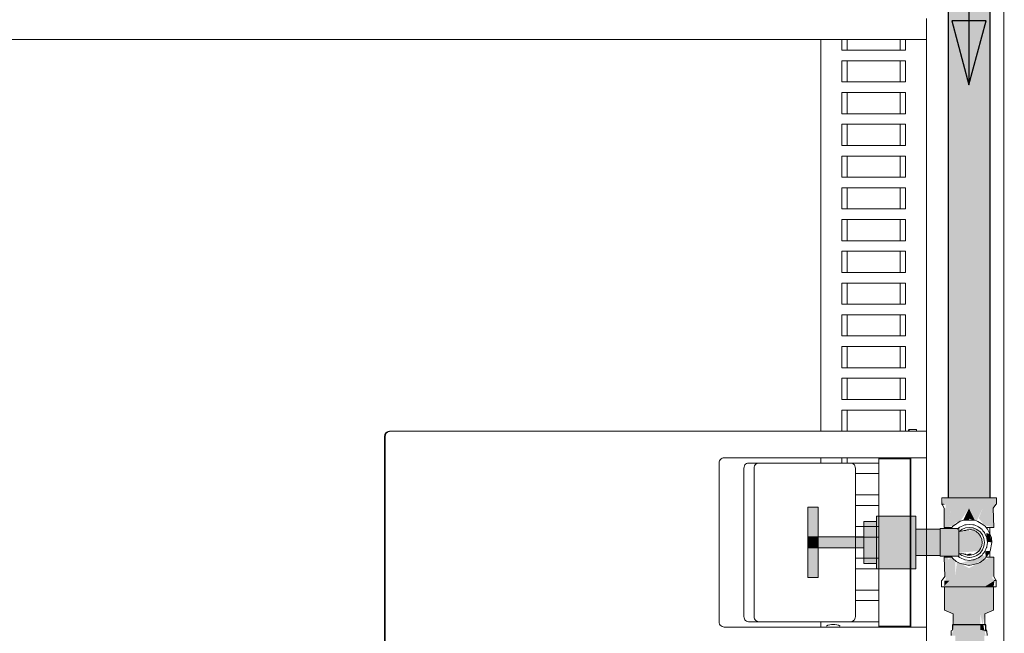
# Model space of a CAD drawing. Header units: millimetres. Extents: x 567 to 934, y -1 to 364.
# Tile 1028 of 1056: x 755.56 to 757.42, y 234.89 to 236.05. Entities that reach past the tile are written whole.
import ezdxf

# ---------------------------------------------------------------- set-up
doc = ezdxf.new("R2010")
doc.units = ezdxf.units.MM
doc.header["$MEASUREMENT"] = 0
doc.linetypes.add('HIDDEN2', pattern=[0.47625, 0.3175, -0.15875])
for name, color, linetype, lineweight in [('AF-Condutos', 140, 'Continuous', 25), ('AF-Conexões', 152, 'Continuous', 18), ('AF-Peça de utilização', 152, 'Continuous', 18), ('AF-Registro', 253, 'Continuous', 18), ('AF-Sentido conduto', 140, 'Continuous', 30), ('DI-Detalhes', 1, 'HIDDEN2', 9)]:
    doc.layers.add(name, color=color, linetype=linetype, lineweight=lineweight)
doc.layers.add('ARQ FINA', color=8, linetype='Continuous')

msp = doc.modelspace()

# ---------------------------------------------------------------- hatches: boundary and pattern name
at = {"layer": 'AF-Condutos', "linetype": 'Continuous'}
for points in [[(757.3173, 235.1457), (757.3242, 235.1457), (757.324, 236.904), (757.3173, 236.904)], [(757.3173, 236.904), (757.3173, 235.1457), (757.3173, 235.1457)], [(757.3242, 235.1457), (757.3366, 235.1457), (757.3364, 236.904), (757.324, 236.904)], [(757.3366, 235.1457), (757.3524, 235.1457), (757.3522, 236.904), (757.3364, 236.904)], [(757.383, 236.904), (757.3522, 236.904), (757.3524, 235.1457), (757.3831, 235.1457)], [(757.3928, 236.904), (757.383, 236.904), (757.3831, 235.1457), (757.3929, 235.1457)], [(757.3963, 236.904), (757.3928, 236.904), (757.3929, 235.1457), (757.3964, 235.1457)], [(757.3964, 235.1457), (757.3964, 236.904), (757.3963, 236.904)], [(757.3262, 233.526), (757.3262, 234.9056), (757.3251, 233.1725)], [(757.3262, 234.9056), (757.3304, 234.8856), (757.3305, 233.1925), (757.3779, 233.1925), (757.3855, 234.8856), (757.3778, 234.8856), (757.3778, 234.9056)], [(757.3855, 234.8949), (757.3834, 234.9056), (757.3778, 234.9056), (757.3778, 234.8963)], [(757.3866, 233.7788), (757.3866, 234.9056), (757.3856, 233.1725)]]:
    msp.add_hatch(color=151, dxfattribs=at).paths.add_polyline_path(points)
at = {"layer": 'AF-Conexões', "linetype": 'Continuous'}
for points in [[(757.3082, 235.1457), (757.3053, 235.1337), (757.3125, 235.133), (757.3098, 235.0896), (757.315, 235.0896), (757.3232, 235.1257), (757.3292, 235.0981), (757.3399, 235.1014), (757.3562, 235.1257), (757.3671, 235.1038), (757.372, 235.1038), (757.3821, 235.1257), (757.3819, 235.0953), (757.403, 235.0896), (757.3998, 235.1228), (757.407, 235.133), (757.4085, 235.1457)], [(757.3133, 235.1261), (757.3098, 235.1259), (757.3098, 235.0896)], [(757.315, 235.0896), (757.3299, 235.0947), (757.3234, 235.1261)], [(757.3457, 235.1038), (757.3563, 235.1038), (757.3562, 235.1257)], [(757.3674, 235.103), (757.3564, 235.1257), (757.3564, 235.1063)], [(757.3819, 235.0986), (757.3821, 235.1257), (757.3746, 235.1069)], [(757.4021, 235.1261), (757.3994, 235.1261), (757.403, 235.0896)], [(757.3955, 235.0776), (757.3888, 235.079), (757.3909, 235.0628), (757.3995, 235.0615)], [(757.3399, 235.0217), (757.3676, 235.0207), (757.3869, 235.031), (757.3854, 235.0368)], [(757.3868, 235.0448), (757.3883, 235.0335), (757.3955, 235.0453)], [(757.3195, 234.9894), (757.3082, 234.9773), (757.3853, 234.9773), (757.4027, 234.9894), (757.3994, 234.997), (757.403, 235.0335), (757.3978, 235.0335), (757.3893, 234.997), (757.3836, 235.0248), (757.3802, 235.0256), (757.3564, 235.0129), (757.3337, 235.025), (757.3305, 234.997), (757.3154, 235.0335), (757.3098, 235.0335), (757.3126, 234.99)], [(757.3098, 235.0335), (757.3107, 234.997), (757.3133, 234.997)], [(757.323, 235.0335), (757.3173, 235.0289), (757.3305, 234.997), (757.3308, 235.0237)], [(757.3978, 235.0335), (757.3831, 235.0272), (757.3893, 234.997)], [(757.3994, 234.997), (757.403, 234.9971), (757.403, 235.0335)], [(757.3099, 234.9892), (757.3099, 234.9791), (757.3194, 234.9892)], [(757.4045, 234.9894), (757.3853, 234.9773), (757.4027, 234.9773)], [(757.3866, 234.9266), (757.4029, 234.9332), (757.4027, 234.9773), (757.3099, 234.9773), (757.3099, 234.9332), (757.3262, 234.9274), (757.3285, 234.9056), (757.3777, 234.9056), (757.3777, 234.9266), (757.3819, 234.9056)], [(757.323, 234.8856), (757.3878, 234.8856), (757.3843, 234.9002), (757.3285, 234.9002)]]:
    msp.add_hatch(color=161, dxfattribs=at).paths.add_polyline_path(points)
at = {"layer": 'AF-Peça de utilização', "linetype": 'Continuous'}
for points in [[(757.3374, 235.0877), (757.3017, 235.0877), (757.3017, 235.0547), (757.3173, 235.0547), (757.3243, 235.0615), (757.3017, 235.0547), (757.3017, 235.0367), (757.337, 235.0362)], [(757.3798, 235.0458), (757.3782, 235.0731), (757.3647, 235.0844), (757.338, 235.0822), (757.3374, 235.0419)], [(757.3644, 235.089), (757.3497, 235.089), (757.3772, 235.0816)], [(757.3805, 235.0673), (757.3564, 235.0578), (757.381, 235.0598)]]:
    msp.add_hatch(color=161, dxfattribs=at).paths.add_polyline_path(points)
at = {"layer": 'AF-Registro', "linetype": 'Continuous'}
for points in [[(757.0719, 235.0721), (757.0719, 235.1281), (757.0519, 235.1281), (757.0519, 235.0721)], [(757.2559, 235.1113), (757.1819, 235.1113), (757.1819, 235.1091), (757.2559, 235.0987)], [(757.1819, 235.1091), (757.1819, 235.0987), (757.2559, 235.0819), (757.2559, 235.0987)], [(757.1819, 235.1013), (757.1579, 235.1013), (757.1579, 235.0778), (757.1819, 235.0615)], [(757.2559, 235.0244), (757.2559, 235.0819), (757.1819, 235.0987), (757.1819, 235.0412)], [(757.0719, 235.0513), (757.0719, 235.0721), (757.0519, 235.0721), (757.0519, 235.0513)], [(757.0719, 235.0513), (757.1579, 235.0513), (757.1579, 235.0721), (757.0719, 235.0721)], [(757.1579, 235.0235), (757.1819, 235.0217), (757.1819, 235.0615), (757.1579, 235.0778)], [(757.3017, 235.0371), (757.3017, 235.0853), (757.2559, 235.0853), (757.2559, 235.0377)], [(757.0719, 234.9953), (757.0719, 235.0513), (757.0519, 235.0513), (757.0519, 234.9953)], [(757.2559, 235.0244), (757.1819, 235.0412), (757.1819, 235.0244), (757.2559, 235.014)], [(757.1819, 235.0118), (757.2559, 235.0118), (757.2559, 235.014), (757.1819, 235.0244)]]:
    msp.add_hatch(color=254, dxfattribs=at).paths.add_polyline_path(points)

# ---------------------------------------------------------------- linework, layer by layer
at = {"layer": 'AF-Condutos'}
for p, q in [((757.3173, 236.904), (757.3173, 235.1457)), ((757.3964, 235.1457), (757.3964, 236.904)), ((757.3262, 234.9056), (757.3251, 234.9056)), ((757.3251, 234.9056), (757.3251, 234.8967)), ((757.3279, 234.9056), (757.3262, 234.9056)), ((757.3305, 234.9056), (757.3279, 234.9056)), ((757.3404, 234.9056), (757.3305, 234.9056)), ((757.353, 234.9056), (757.3404, 234.9056)), ((757.3663, 234.9056), (757.353, 234.9056)), ((757.3778, 234.9056), (757.3663, 234.9056)), ((757.3834, 234.9056), (757.3778, 234.9056)), ((757.3856, 234.9056), (757.3834, 234.9056)), ((757.3866, 234.9056), (757.3856, 234.9056)), ((757.3884, 234.9056), (757.3866, 234.9056)), ((757.3884, 234.8945), (757.3884, 234.9056))]:
    msp.add_line(p, q, dxfattribs=at)
at = {"layer": 'AF-Conexões'}
for p, q in [((757.3053, 235.1457), (757.3053, 235.1337)), ((757.3082, 235.1457), (757.3053, 235.1457)), ((757.3173, 235.1457), (757.3082, 235.1457)), ((757.3274, 235.1457), (757.3173, 235.1457)), ((757.3564, 235.1457), (757.3274, 235.1457)), ((757.3763, 235.1457), (757.3564, 235.1457)), ((757.3932, 235.1457), (757.3763, 235.1457)), ((757.3964, 235.1457), (757.3932, 235.1457)), ((757.4045, 235.1457), (757.3964, 235.1457)), ((757.4085, 235.1457), (757.4045, 235.1457)), ((757.4085, 235.1337), (757.4085, 235.1457)), ((757.3053, 235.1337), (757.3058, 235.133)), ((757.3096, 235.133), (757.3053, 235.1337)), ((757.3053, 235.1337), (757.3082, 235.1337)), ((757.3058, 235.133), (757.3098, 235.1259)), ((757.3082, 235.1337), (757.3096, 235.133)), ((757.4021, 235.1261), (757.407, 235.133)), ((757.407, 235.133), (757.4085, 235.1337)), ((757.3098, 235.1259), (757.3098, 235.0896)), ((757.403, 235.0896), (757.4021, 235.1261)), ((757.3259, 235.092), (757.3239, 235.0896)), ((757.3291, 235.0942), (757.3259, 235.092)), ((757.3399, 235.1014), (757.3291, 235.0942)), ((757.3465, 235.1033), (757.3399, 235.1014)), ((757.348, 235.1038), (757.3465, 235.1033)), ((757.3497, 235.1038), (757.348, 235.1038)), ((757.3591, 235.1038), (757.3497, 235.1038)), ((757.3648, 235.1038), (757.3591, 235.1038)), ((757.3703, 235.1021), (757.3648, 235.1038)), ((757.3729, 235.1013), (757.3703, 235.1021)), ((757.3792, 235.0971), (757.3729, 235.1013)), ((757.3869, 235.092), (757.3792, 235.0971)), ((757.3889, 235.0896), (757.3869, 235.092)), ((757.3098, 235.0896), (757.315, 235.0896)), ((757.315, 235.0896), (757.3173, 235.0896)), ((757.3173, 235.0896), (757.3223, 235.0896)), ((757.3202, 235.0896), (757.3173, 235.0896)), ((757.3173, 235.0896), (757.3173, 235.0877)), ((757.3223, 235.0896), (757.3202, 235.0896)), ((757.3223, 235.0896), (757.3239, 235.0896)), ((757.3239, 235.0896), (757.3223, 235.0896)), ((757.3239, 235.0896), (757.3224, 235.0877)), ((757.3888, 235.0896), (757.3905, 235.0896)), ((757.3912, 235.0867), (757.3889, 235.0896)), ((757.3905, 235.0896), (757.3889, 235.0896)), ((757.3925, 235.0896), (757.3905, 235.0896)), ((757.3905, 235.0896), (757.3955, 235.0896)), ((757.3922, 235.0855), (757.3912, 235.0867)), ((757.3955, 235.0776), (757.3922, 235.0855)), ((757.394, 235.0896), (757.3925, 235.0896)), ((757.3955, 235.0896), (757.394, 235.0896)), ((757.3955, 235.0896), (757.3974, 235.0896)), ((757.3955, 235.0884), (757.3955, 235.0896)), ((757.3955, 235.0776), (757.3955, 235.0884)), ((757.3987, 235.0699), (757.3955, 235.0776)), ((757.3974, 235.0896), (757.403, 235.0896)), ((757.3962, 235.045), (757.3995, 235.0615)), ((757.3995, 235.0615), (757.3987, 235.0699)), ((757.3173, 235.0353), (757.3173, 235.0345)), ((757.3173, 235.0345), (757.3173, 235.0335)), ((757.323, 235.0353), (757.3243, 235.0335)), ((757.3885, 235.0335), (757.3955, 235.0439)), ((757.3955, 235.0439), (757.3962, 235.045)), ((757.3955, 235.0413), (757.3955, 235.0439)), ((757.3955, 235.0335), (757.3955, 235.0413)), ((757.3154, 235.0335), (757.3098, 235.0335)), ((757.3098, 235.0335), (757.3107, 234.997)), ((757.3173, 235.0335), (757.3154, 235.0335)), ((757.323, 235.0335), (757.3173, 235.0335)), ((757.3173, 235.0335), (757.3202, 235.0335)), ((757.3202, 235.0335), (757.3229, 235.0335)), ((757.3229, 235.0335), (757.3243, 235.0335)), ((757.3243, 235.0335), (757.323, 235.0335)), ((757.3243, 235.0335), (757.3243, 235.0335)), ((757.3243, 235.0335), (757.3259, 235.031)), ((757.3259, 235.031), (757.3324, 235.0257)), ((757.3324, 235.0257), (757.3399, 235.0217)), ((757.3399, 235.0217), (757.3431, 235.0211)), ((757.3431, 235.0211), (757.3491, 235.0199)), ((757.3491, 235.0199), (757.3493, 235.0198)), ((757.3493, 235.0198), (757.3543, 235.0188)), ((757.3543, 235.0188), (757.3564, 235.0184)), ((757.3564, 235.0184), (757.3585, 235.0188)), ((757.3585, 235.0188), (757.3676, 235.0207)), ((757.3676, 235.0207), (757.3697, 235.0211)), ((757.3697, 235.0211), (757.3729, 235.0217)), ((757.3729, 235.0217), (757.3768, 235.0238)), ((757.3768, 235.0238), (757.3803, 235.0257)), ((757.377, 235.0238), (757.379, 235.025)), ((757.379, 235.025), (757.3803, 235.0257)), ((757.3803, 235.0257), (757.3869, 235.031)), ((757.3869, 235.031), (757.3885, 235.0335)), ((757.3898, 235.0335), (757.3885, 235.0335)), ((757.3885, 235.0335), (757.3925, 235.0335)), ((757.3949, 235.0335), (757.3898, 235.0335)), ((757.3925, 235.0335), (757.3939, 235.0335)), ((757.3939, 235.0335), (757.394, 235.0335)), ((757.394, 235.0335), (757.3955, 235.0335)), ((757.3955, 235.0335), (757.3949, 235.0335)), ((757.3978, 235.0335), (757.3955, 235.0335)), ((757.403, 235.0335), (757.3978, 235.0335)), ((757.403, 234.9971), (757.403, 235.0335)), ((757.3107, 234.997), (757.3058, 234.99)), ((757.407, 234.99), (757.403, 234.9971)), ((757.3058, 234.99), (757.3043, 234.9894)), ((757.3043, 234.9894), (757.3043, 234.9773)), ((757.4045, 234.9894), (757.4031, 234.99)), ((757.4031, 234.99), (757.4075, 234.9894)), ((757.4075, 234.9894), (757.4045, 234.9894)), ((757.4075, 234.9894), (757.407, 234.99)), ((757.4075, 234.9773), (757.4075, 234.9894)), ((757.3043, 234.9773), (757.3082, 234.9773)), ((757.3082, 234.9773), (757.3099, 234.9773)), ((757.3099, 234.9773), (757.3195, 234.9773)), ((757.3099, 234.9773), (757.3099, 234.9332)), ((757.3195, 234.9773), (757.3364, 234.9773)), ((757.3364, 234.9773), (757.3564, 234.9773)), ((757.3564, 234.9773), (757.3853, 234.9773)), ((757.3853, 234.9773), (757.4027, 234.9773)), ((757.4029, 234.9332), (757.4027, 234.9773)), ((757.4027, 234.9773), (757.4045, 234.9773)), ((757.4045, 234.9773), (757.4075, 234.9773)), ((757.3099, 234.9332), (757.3262, 234.9266)), ((757.3262, 234.9266), (757.3262, 234.9056)), ((757.3866, 234.9266), (757.4029, 234.9332)), ((757.3866, 234.9056), (757.3866, 234.9266)), ((757.3245, 234.895), (757.323, 234.8946)), ((757.323, 234.8946), (757.323, 234.8856)), ((757.3251, 234.8967), (757.3245, 234.895)), ((757.3843, 234.895), (757.3866, 234.8946)), ((757.3878, 234.8946), (757.3843, 234.895)), ((757.3884, 234.8945), (757.3878, 234.8946)), ((757.3903, 234.8939), (757.3884, 234.8971)), ((757.3903, 234.8939), (757.3884, 234.8945)), ((757.3904, 234.8856), (757.3903, 234.8939))]:
    msp.add_line(p, q, dxfattribs=at)
at = {"layer": 'AF-Peça de utilização'}
for p, q in [((757.3389, 235.09), (757.3381, 235.0895)), ((757.3401, 235.091), (757.3389, 235.09)), ((757.3459, 235.0934), (757.3401, 235.091)), ((757.3483, 235.0944), (757.3459, 235.0934)), ((757.3508, 235.0947), (757.3483, 235.0944)), ((757.3571, 235.0899), (757.3497, 235.089)), ((757.3571, 235.0955), (757.3508, 235.0947)), ((757.3634, 235.0947), (757.3571, 235.0955)), ((757.3644, 235.089), (757.3571, 235.0899)), ((757.3659, 235.0944), (757.3634, 235.0947)), ((757.3741, 235.091), (757.3659, 235.0944)), ((757.375, 235.0902), (757.3741, 235.091)), ((757.376, 235.0895), (757.375, 235.0902)), ((757.3017, 235.0877), (757.3017, 235.0868)), ((757.3173, 235.0877), (757.3017, 235.0877)), ((757.3017, 235.0868), (757.3017, 235.0864)), ((757.3017, 235.0864), (757.3017, 235.0842)), ((757.3017, 235.0842), (757.3017, 235.0801)), ((757.3017, 235.0801), (757.3017, 235.0746)), ((757.3017, 235.0746), (757.3017, 235.0683)), ((757.3215, 235.0877), (757.3173, 235.0877)), ((757.3224, 235.0877), (757.3215, 235.0877)), ((757.3311, 235.0877), (757.3224, 235.0877)), ((757.3359, 235.0877), (757.3311, 235.0877)), ((757.3381, 235.0895), (757.3341, 235.0864)), ((757.3361, 235.0877), (757.3359, 235.0877)), ((757.3374, 235.0877), (757.3361, 235.0877)), ((757.3374, 235.0876), (757.3374, 235.0877)), ((757.3374, 235.0874), (757.3374, 235.0876)), ((757.3374, 235.0868), (757.3374, 235.0874)), ((757.3374, 235.0867), (757.3374, 235.0868)), ((757.3374, 235.0842), (757.3374, 235.0867)), ((757.3374, 235.0822), (757.3374, 235.0842)), ((757.3379, 235.0823), (757.3374, 235.0822)), ((757.3374, 235.0819), (757.3374, 235.0822)), ((757.3374, 235.0822), (757.3374, 235.0821)), ((757.3374, 235.0821), (757.3374, 235.0819)), ((757.3374, 235.0801), (757.3374, 235.0819)), ((757.3374, 235.0819), (757.3374, 235.0812)), ((757.3374, 235.0812), (757.3374, 235.079)), ((757.3374, 235.0746), (757.3374, 235.0801)), ((757.3374, 235.079), (757.3374, 235.0757)), ((757.3374, 235.0757), (757.3374, 235.0715)), ((757.3374, 235.0683), (757.3374, 235.0746)), ((757.3374, 235.0715), (757.3374, 235.0667)), ((757.3429, 235.0861), (757.3379, 235.0823)), ((757.3416, 235.0828), (757.3379, 235.0823)), ((757.3449, 235.0833), (757.3416, 235.0828)), ((757.3435, 235.0864), (757.3429, 235.0861)), ((757.3473, 235.088), (757.3435, 235.0864)), ((757.3475, 235.0837), (757.3449, 235.0833)), ((757.3497, 235.089), (757.3473, 235.088)), ((757.3528, 235.0853), (757.3475, 235.0837)), ((757.3479, 235.0838), (757.3475, 235.0837)), ((757.3479, 235.0838), (757.3519, 235.0847)), ((757.3505, 235.0841), (757.3479, 235.0838)), ((757.3519, 235.0847), (757.3505, 235.0841)), ((757.3564, 235.0855), (757.3528, 235.0853)), ((757.3588, 235.0856), (757.3564, 235.0855)), ((757.3647, 235.0844), (757.3588, 235.0856)), ((757.3713, 235.0861), (757.3644, 235.089)), ((757.3701, 235.0818), (757.3647, 235.0844)), ((757.3747, 235.078), (757.3701, 235.0818)), ((757.3772, 235.0816), (757.3713, 235.0861)), ((757.3782, 235.0731), (757.3747, 235.078)), ((757.3811, 235.0856), (757.376, 235.0895)), ((757.3817, 235.0757), (757.3772, 235.0816)), ((757.3804, 235.0675), (757.3782, 235.0731)), ((757.3827, 235.0834), (757.3811, 235.0856)), ((757.3845, 235.0689), (757.3817, 235.0757)), ((757.3854, 235.08), (757.3827, 235.0834)), ((757.3865, 235.0785), (757.3854, 235.08)), ((757.3895, 235.0715), (757.3865, 235.0785)), ((757.3899, 235.0703), (757.3895, 235.0715)), ((757.3017, 235.0683), (757.3017, 235.0615)), ((757.3017, 235.0615), (757.3017, 235.0547)), ((757.3017, 235.0547), (757.3017, 235.0484)), ((757.3374, 235.0615), (757.3374, 235.0683)), ((757.3374, 235.0667), (757.3374, 235.0615)), ((757.3374, 235.0547), (757.3374, 235.0615)), ((757.3374, 235.0615), (757.3374, 235.0563)), ((757.3374, 235.0563), (757.3374, 235.0515)), ((757.3374, 235.0484), (757.3374, 235.0547)), ((757.3782, 235.05), (757.3804, 235.0556)), ((757.3812, 235.0615), (757.3804, 235.0675)), ((757.3804, 235.0556), (757.3812, 235.0615)), ((757.3817, 235.0473), (757.3845, 235.0542)), ((757.3855, 235.0615), (757.3845, 235.0689)), ((757.3845, 235.0542), (757.3855, 235.0615)), ((757.3895, 235.0516), (757.3899, 235.0527)), ((757.39, 235.0695), (757.3899, 235.0703)), ((757.3899, 235.0527), (757.39, 235.0536)), ((757.3911, 235.0615), (757.39, 235.0695)), ((757.39, 235.0536), (757.3911, 235.0615)), ((757.3017, 235.0484), (757.3017, 235.043)), ((757.3017, 235.043), (757.3017, 235.0388)), ((757.3017, 235.0388), (757.3017, 235.0367)), ((757.3017, 235.0367), (757.3017, 235.0362)), ((757.3017, 235.0362), (757.3017, 235.0353)), ((757.3017, 235.0353), (757.3073, 235.0353)), ((757.3073, 235.0353), (757.3173, 235.0353)), ((757.3173, 235.0353), (757.3207, 235.0353)), ((757.3207, 235.0353), (757.323, 235.0353)), ((757.323, 235.0353), (757.3311, 235.0353)), ((757.3311, 235.0353), (757.3359, 235.0353)), ((757.3359, 235.0353), (757.3374, 235.0353)), ((757.3359, 235.0353), (757.3374, 235.0341)), ((757.3374, 235.0515), (757.3374, 235.0473)), ((757.3374, 235.043), (757.3374, 235.0484)), ((757.3374, 235.0473), (757.3374, 235.044)), ((757.3374, 235.044), (757.3374, 235.0419)), ((757.3374, 235.0411), (757.3374, 235.043)), ((757.3374, 235.0419), (757.3374, 235.0411)), ((757.3374, 235.0409), (757.3374, 235.0411)), ((757.3374, 235.0411), (757.3374, 235.0409)), ((757.3374, 235.0408), (757.3374, 235.0409)), ((757.3374, 235.0409), (757.3374, 235.0408)), ((757.3374, 235.0392), (757.3374, 235.0408)), ((757.3374, 235.0408), (757.3375, 235.0408)), ((757.3374, 235.0388), (757.3374, 235.0392)), ((757.3374, 235.0367), (757.3374, 235.0388)), ((757.3374, 235.0363), (757.3374, 235.0367)), ((757.3374, 235.0362), (757.3374, 235.0363)), ((757.3374, 235.0357), (757.3374, 235.0362)), ((757.3374, 235.0355), (757.3374, 235.0357)), ((757.3374, 235.0353), (757.3374, 235.0355)), ((757.3374, 235.0341), (757.3381, 235.0336)), ((757.3375, 235.0408), (757.3378, 235.0408)), ((757.3378, 235.0408), (757.3429, 235.0369)), ((757.3378, 235.0408), (757.346, 235.0401)), ((757.3429, 235.0403), (757.3489, 235.0389)), ((757.3505, 235.0393), (757.3429, 235.0403)), ((757.3429, 235.0369), (757.3435, 235.0367)), ((757.3435, 235.0367), (757.3497, 235.0341)), ((757.346, 235.0401), (757.3505, 235.0393)), ((757.3489, 235.0389), (757.3505, 235.0385)), ((757.3497, 235.0341), (757.3564, 235.0332)), ((757.3505, 235.0385), (757.3515, 235.0383)), ((757.3564, 235.0389), (757.3515, 235.0383)), ((757.3515, 235.0383), (757.3516, 235.0383)), ((757.3515, 235.0383), (757.3528, 235.0377)), ((757.3516, 235.0383), (757.3545, 235.0389)), ((757.3528, 235.0377), (757.354, 235.0377)), ((757.354, 235.0377), (757.3564, 235.0375)), ((757.3545, 235.0389), (757.3548, 235.0389)), ((757.3548, 235.0389), (757.3564, 235.0391)), ((757.3564, 235.0391), (757.3606, 235.0394)), ((757.3606, 235.0394), (757.3564, 235.0389)), ((757.3564, 235.0375), (757.3588, 235.0374)), ((757.3588, 235.0374), (757.3646, 235.0386)), ((757.3616, 235.0337), (757.3644, 235.0341)), ((757.3644, 235.0341), (757.3697, 235.0363)), ((757.3646, 235.0386), (757.3701, 235.0412)), ((757.3697, 235.0363), (757.371, 235.0368)), ((757.3701, 235.0412), (757.3747, 235.0451)), ((757.371, 235.0368), (757.3713, 235.0369)), ((757.3713, 235.0369), (757.3772, 235.0414)), ((757.3747, 235.0451), (757.3782, 235.05)), ((757.376, 235.0336), (757.3811, 235.0375)), ((757.3772, 235.0414), (757.3817, 235.0473)), ((757.3811, 235.0375), (757.3827, 235.0396)), ((757.3827, 235.0396), (757.3846, 235.042)), ((757.3846, 235.042), (757.3865, 235.0445)), ((757.3865, 235.0445), (757.3895, 235.0516)), ((757.3381, 235.0336), (757.3389, 235.033)), ((757.3389, 235.033), (757.3401, 235.0321)), ((757.3401, 235.0321), (757.3483, 235.0287)), ((757.3483, 235.0287), (757.349, 235.0286)), ((757.349, 235.0286), (757.3571, 235.0275)), ((757.3564, 235.0332), (757.3571, 235.0331)), ((757.3571, 235.0331), (757.3616, 235.0337)), ((757.3571, 235.0275), (757.3634, 235.0283)), ((757.3634, 235.0283), (757.3659, 235.0287)), ((757.3659, 235.0287), (757.371, 235.0308)), ((757.371, 235.0308), (757.3741, 235.0321)), ((757.3741, 235.0321), (757.375, 235.0328)), ((757.375, 235.0328), (757.3756, 235.0333)), ((757.3756, 235.0333), (757.376, 235.0336))]:
    msp.add_line(p, q, dxfattribs=at)
at = {"layer": 'AF-Registro'}
for p, q in [((757.0519, 235.1281), (757.0519, 235.0721)), ((757.0719, 235.1281), (757.0519, 235.1281)), ((757.0719, 235.0721), (757.0719, 235.1281)), ((757.1819, 235.1113), (757.1819, 235.1091)), ((757.2559, 235.1113), (757.1819, 235.1113)), ((757.1819, 235.1091), (757.1819, 235.1013)), ((757.2559, 235.1091), (757.2559, 235.1113)), ((757.2559, 235.0987), (757.2559, 235.1091)), ((757.1579, 235.1013), (757.1579, 235.0996)), ((757.1819, 235.1013), (757.1579, 235.1013)), ((757.1579, 235.0996), (757.1579, 235.0912)), ((757.1579, 235.0912), (757.1579, 235.0778)), ((757.1819, 235.1013), (757.1819, 235.0987)), ((757.1819, 235.0996), (757.1819, 235.1013)), ((757.1819, 235.0912), (757.1819, 235.0996)), ((757.1819, 235.0987), (757.1819, 235.0819)), ((757.1819, 235.0778), (757.1819, 235.0912)), ((757.2559, 235.0864), (757.2559, 235.0987)), ((757.3394, 235.0909), (757.3389, 235.09)), ((757.0519, 235.0721), (757.0519, 235.0513)), ((757.0719, 235.0721), (757.0519, 235.0721)), ((757.0519, 235.0721), (757.0719, 235.0721)), ((757.0719, 235.0513), (757.0719, 235.0721)), ((757.1579, 235.0721), (757.0719, 235.0721)), ((757.1579, 235.0778), (757.1579, 235.0721)), ((757.1579, 235.0513), (757.1579, 235.0721)), ((757.1579, 235.0721), (757.1579, 235.0615)), ((757.1819, 235.0819), (757.1819, 235.0615)), ((757.1819, 235.0615), (757.1819, 235.0778)), ((757.2559, 235.0819), (757.2559, 235.0864)), ((757.2559, 235.0864), (757.2559, 235.0853)), ((757.3017, 235.0864), (757.2559, 235.0864)), ((757.2559, 235.0853), (757.2559, 235.0801)), ((757.2559, 235.0615), (757.2559, 235.0819)), ((757.2559, 235.0801), (757.2559, 235.0717)), ((757.2559, 235.0717), (757.2559, 235.0615)), ((757.1579, 235.0615), (757.1579, 235.0513)), ((757.1819, 235.0615), (757.1819, 235.0412)), ((757.1819, 235.0513), (757.1819, 235.0615)), ((757.2559, 235.0412), (757.2559, 235.0615)), ((757.2559, 235.0615), (757.2559, 235.0514)), ((757.0519, 235.0513), (757.0719, 235.0513)), ((757.0519, 235.0513), (757.0519, 234.9953)), ((757.0719, 235.0513), (757.0519, 235.0513)), ((757.0719, 234.9953), (757.0719, 235.0513)), ((757.0719, 235.0513), (757.1579, 235.0513)), ((757.1579, 235.0513), (757.1579, 235.0453)), ((757.1579, 235.0453), (757.1579, 235.0318)), ((757.1819, 235.0453), (757.1819, 235.0513)), ((757.1819, 235.0318), (757.1819, 235.0453)), ((757.1819, 235.0412), (757.1819, 235.0244)), ((757.2559, 235.0514), (757.2559, 235.0464)), ((757.2559, 235.0464), (757.2559, 235.0429)), ((757.2559, 235.0429), (757.2559, 235.0426)), ((757.2559, 235.0426), (757.2559, 235.0377)), ((757.2559, 235.0367), (757.2559, 235.0412)), ((757.2559, 235.0377), (757.2559, 235.0367)), ((757.2559, 235.0244), (757.2559, 235.0367)), ((757.2559, 235.0367), (757.3017, 235.0367)), ((757.1579, 235.0318), (757.1579, 235.0235)), ((757.1579, 235.0235), (757.1579, 235.0217)), ((757.1579, 235.0217), (757.1819, 235.0217)), ((757.1819, 235.0235), (757.1819, 235.0318)), ((757.1819, 235.0244), (757.1819, 235.0217)), ((757.1819, 235.0217), (757.1819, 235.0235)), ((757.1819, 235.0217), (757.1819, 235.014)), ((757.2559, 235.014), (757.2559, 235.0244)), ((757.3389, 235.033), (757.3394, 235.0321)), ((757.1819, 235.014), (757.1819, 235.0118)), ((757.1819, 235.0118), (757.2559, 235.0118)), ((757.2559, 235.0118), (757.2559, 235.014)), ((757.0519, 234.9953), (757.0719, 234.9953))]:
    msp.add_line(p, q, dxfattribs=at)
at = {"layer": 'AF-Sentido conduto'}
for p, q in [((757.3887, 236.0466), (757.324, 236.0466)), ((757.324, 236.0466), (757.3564, 235.9259)), ((757.3564, 235.9259), (757.3887, 236.0466))]:
    msp.add_line(p, q, dxfattribs=at)
msp.add_lwpolyline([(757.3564, 236.1259), (757.3564, 235.9259)], dxfattribs=at)
at = {"layer": 'ARQ FINA', "lineweight": 5}
for p, q in [((757.2764, 236.0515), (757.2764, 236.0115)), ((757.2764, 236.0115), (754.3164, 236.0115)), ((757.0764, 235.2715), (757.0764, 236.0115)), ((757.0764, 236.0115), (757.0764, 235.2715)), ((757.1164, 235.9915), (757.1164, 236.0115)), ((757.1265, 235.9915), (757.1265, 236.0115)), ((757.2265, 236.0115), (757.2265, 235.9915)), ((757.2364, 236.0115), (757.2364, 235.9915)), ((757.2764, 236.0115), (757.2764, 235.2715)), ((757.2364, 235.9915), (757.1164, 235.9915)), ((757.1164, 235.9315), (757.1164, 235.9715)), ((757.1164, 235.9715), (757.2364, 235.9715)), ((757.1265, 235.9315), (757.1265, 235.9715)), ((757.2265, 235.9715), (757.2265, 235.9315)), ((757.2364, 235.9715), (757.2364, 235.9315)), ((757.2364, 235.9315), (757.1164, 235.9315)), ((757.1164, 235.8715), (757.1164, 235.9115)), ((757.1164, 235.9115), (757.2364, 235.9115)), ((757.1265, 235.8715), (757.1265, 235.9115)), ((757.2265, 235.9115), (757.2265, 235.8715)), ((757.2364, 235.9115), (757.2364, 235.8715)), ((757.2364, 235.8715), (757.1164, 235.8715)), ((757.1164, 235.8115), (757.1164, 235.8515)), ((757.1164, 235.8515), (757.2364, 235.8515)), ((757.1265, 235.8115), (757.1265, 235.8515)), ((757.2265, 235.8515), (757.2265, 235.8115)), ((757.2364, 235.8515), (757.2364, 235.8115)), ((757.2364, 235.8115), (757.1164, 235.8115)), ((757.1164, 235.7515), (757.1164, 235.7915)), ((757.1164, 235.7915), (757.2364, 235.7915)), ((757.1265, 235.7515), (757.1265, 235.7915)), ((757.2265, 235.7915), (757.2265, 235.7515)), ((757.2364, 235.7915), (757.2364, 235.7515)), ((757.2364, 235.7515), (757.1164, 235.7515)), ((757.1164, 235.6915), (757.1164, 235.7315)), ((757.1164, 235.7315), (757.2364, 235.7315)), ((757.1265, 235.6915), (757.1265, 235.7315)), ((757.2265, 235.7315), (757.2265, 235.6915)), ((757.2364, 235.7315), (757.2364, 235.6915)), ((757.2364, 235.6915), (757.1164, 235.6915)), ((757.1164, 235.6315), (757.1164, 235.6715)), ((757.1164, 235.6715), (757.2364, 235.6715)), ((757.1265, 235.6315), (757.1265, 235.6715)), ((757.2265, 235.6715), (757.2265, 235.6315)), ((757.2364, 235.6715), (757.2364, 235.6315)), ((757.2364, 235.6315), (757.1164, 235.6315)), ((757.1164, 235.5715), (757.1164, 235.6115)), ((757.1164, 235.6115), (757.2364, 235.6115)), ((757.1265, 235.5715), (757.1265, 235.6115)), ((757.2265, 235.6115), (757.2265, 235.5715)), ((757.2364, 235.6115), (757.2364, 235.5715)), ((757.2364, 235.5715), (757.1164, 235.5715)), ((757.1164, 235.5115), (757.1164, 235.5515)), ((757.1164, 235.5515), (757.2364, 235.5515)), ((757.1265, 235.5115), (757.1265, 235.5515)), ((757.2265, 235.5515), (757.2265, 235.5115)), ((757.2364, 235.5515), (757.2364, 235.5115)), ((757.2364, 235.5115), (757.1164, 235.5115)), ((757.1164, 235.4515), (757.1164, 235.4915)), ((757.1164, 235.4915), (757.2364, 235.4915)), ((757.1265, 235.4515), (757.1265, 235.4915)), ((757.2265, 235.4915), (757.2265, 235.4515)), ((757.2364, 235.4915), (757.2364, 235.4515)), ((757.2364, 235.4515), (757.1164, 235.4515)), ((757.1164, 235.3915), (757.1164, 235.4315)), ((757.1164, 235.4315), (757.2364, 235.4315)), ((757.1265, 235.3915), (757.1265, 235.4315)), ((757.2265, 235.4315), (757.2265, 235.3915)), ((757.2364, 235.4315), (757.2364, 235.3915)), ((757.2364, 235.3915), (757.1164, 235.3915)), ((757.1164, 235.3315), (757.1164, 235.3715)), ((757.1164, 235.3715), (757.2364, 235.3715)), ((757.1265, 235.3315), (757.1265, 235.3715)), ((757.2265, 235.3715), (757.2265, 235.3315)), ((757.2364, 235.3715), (757.2364, 235.3315)), ((757.2364, 235.3315), (757.1164, 235.3315)), ((757.1164, 235.2715), (757.1164, 235.3115)), ((757.1164, 235.3115), (757.2364, 235.3115)), ((757.1265, 235.2715), (757.1265, 235.3115)), ((757.2265, 235.3115), (757.2265, 235.2715)), ((757.2364, 235.3115), (757.2364, 235.2715)), ((756.2525, 234.8615), (756.2525, 235.2615)), ((756.2538, 234.8615), (756.2538, 235.2615)), ((756.254, 235.2615), (756.254, 234.8615)), ((756.2637, 235.2715), (756.2625, 235.2715)), ((756.2639, 235.2715), (756.2638, 235.2715)), ((756.2639, 235.2715), (757.2542, 235.2715)), ((757.2571, 235.2746), (757.2434, 235.2746)), ((757.2764, 235.2715), (757.2542, 235.2715)), ((757.2571, 235.2717), (757.2571, 235.2745)), ((757.2764, 235.2215), (757.2764, 235.2715)), ((756.8944, 235.2215), (757.2542, 235.2215)), ((757.0764, 235.2115), (757.0764, 235.2215)), ((757.0764, 235.2215), (757.0764, 235.2115)), ((757.1164, 235.2115), (757.1164, 235.2215)), ((757.1265, 235.2115), (757.1265, 235.2215)), ((757.1864, 235.2215), (757.1864, 235.2195)), ((757.2464, 235.2215), (757.2464, 234.9015)), ((757.2542, 235.2215), (757.2764, 235.2215)), ((757.2764, 235.2215), (757.2764, 234.9015)), ((756.8844, 234.9115), (756.8844, 235.2115)), ((756.9314, 234.9215), (756.9314, 235.2015)), ((756.9595, 235.2115), (756.9401, 235.2115)), ((756.9508, 235.2015), (756.9508, 234.9215)), ((757.1331, 235.2115), (756.9595, 235.2115)), ((757.1864, 235.2115), (757.1331, 235.2115)), ((757.1419, 234.9215), (757.1419, 235.2015)), ((757.1864, 235.2195), (757.2454, 235.2195)), ((757.1864, 235.2195), (757.1864, 234.9035)), ((757.2454, 235.2195), (757.2454, 234.9035)), ((757.1419, 235.1915), (757.1864, 235.1915)), ((757.1864, 235.1515), (757.1419, 235.1515)), ((757.1419, 235.1315), (757.1864, 235.1315)), ((757.1864, 235.0915), (757.1419, 235.0915)), ((757.1419, 235.0715), (757.1864, 235.0715)), ((757.1864, 235.0315), (757.1419, 235.0315)), ((757.1419, 235.0115), (757.1864, 235.0115)), ((757.1864, 234.9715), (757.1419, 234.9715)), ((757.1419, 234.9515), (757.1864, 234.9515)), ((756.9401, 234.9115), (756.9595, 234.9115)), ((756.9595, 234.9115), (757.1331, 234.9115)), ((757.0764, 234.9015), (757.0764, 234.9115)), ((757.0764, 234.9115), (757.0764, 234.9015)), ((757.1864, 234.9115), (757.1331, 234.9115)), ((757.2542, 234.9015), (756.8944, 234.9015)), ((757.1864, 234.9035), (757.1864, 234.9015)), ((757.2454, 234.9035), (757.1864, 234.9035)), ((757.2764, 234.9015), (757.2542, 234.9015)), ((757.2764, 234.8515), (757.2764, 234.9015))]:
    msp.add_line(p, q, dxfattribs=at)
for points in [[(757.2414, 235.2722), (757.242, 235.2735), (757.2433, 235.2746), (757.2445, 235.2738)], [(756.8844, 235.2115), (756.8847, 235.2137), (756.8854, 235.2159), (756.8866, 235.2178), (756.8882, 235.2193), (756.8901, 235.2205), (756.8922, 235.2213), (756.8944, 235.2215)], [(756.9314, 235.2015), (756.9316, 235.2037), (756.9322, 235.2059), (756.9333, 235.2078), (756.9347, 235.2093), (756.9363, 235.2105), (756.9382, 235.2113), (756.9401, 235.2115)], [(756.9595, 235.2115), (756.9576, 235.2113), (756.9557, 235.2105), (756.9541, 235.2093), (756.9527, 235.2078), (756.9516, 235.2059), (756.951, 235.2037), (756.9508, 235.2015)], [(757.1419, 235.2015), (757.1417, 235.2037), (757.141, 235.2059), (757.14, 235.2078), (757.1386, 235.2093), (757.1369, 235.2105), (757.1351, 235.2113), (757.1331, 235.2115)], [(756.8944, 234.9015), (756.8922, 234.9018), (756.8901, 234.9025), (756.8882, 234.9037), (756.8866, 234.9053), (756.8854, 234.9072), (756.8847, 234.9093), (756.8844, 234.9115)], [(756.9401, 234.9115), (756.9382, 234.9118), (756.9363, 234.9125), (756.9347, 234.9137), (756.9333, 234.9153), (756.9322, 234.9172), (756.9316, 234.9193), (756.9314, 234.9215)], [(756.9508, 234.9215), (756.951, 234.9193), (756.9516, 234.9172), (756.9527, 234.9153), (756.9541, 234.9137), (756.9557, 234.9125), (756.9576, 234.9118), (756.9595, 234.9115)], [(757.1331, 234.9115), (757.1351, 234.9118), (757.1369, 234.9125), (757.1386, 234.9137), (757.14, 234.9153), (757.141, 234.9172), (757.1417, 234.9193), (757.1419, 234.9215)]]:
    msp.add_lwpolyline(points, dxfattribs=at)
msp.add_arc((757.1, 234.8765), 0.03, 64.3934, 115.6066, dxfattribs=at)
for centre, start_param, end_param in [((756.2625, 235.2615), 0, 1.570796), ((756.2637, 235.2615), 0.2618, 1.570796), ((756.2638, 235.2615), 0.2618, 1.570796), ((756.2639, 235.2615), 6.283178, 7.853981)]:
    msp.add_ellipse(centre, major_axis=(0, 0.01), ratio=0.99939, start_param=start_param, end_param=end_param, dxfattribs=at)
at = {"layer": 'DI-Detalhes'}
for points in [[(748.4558, 238.9038), (757.4219, 238.9038), (757.4219, 227.3238), (748.4558, 227.3238), (748.4558, 238.9038)], [(757.4219, 238.9038), (766.2385, 238.9038), (766.2385, 227.3238), (757.4219, 227.3238), (757.4219, 238.9038)]]:
    msp.add_lwpolyline(points, dxfattribs=at)

doc.saveas('drawing.dxf')
